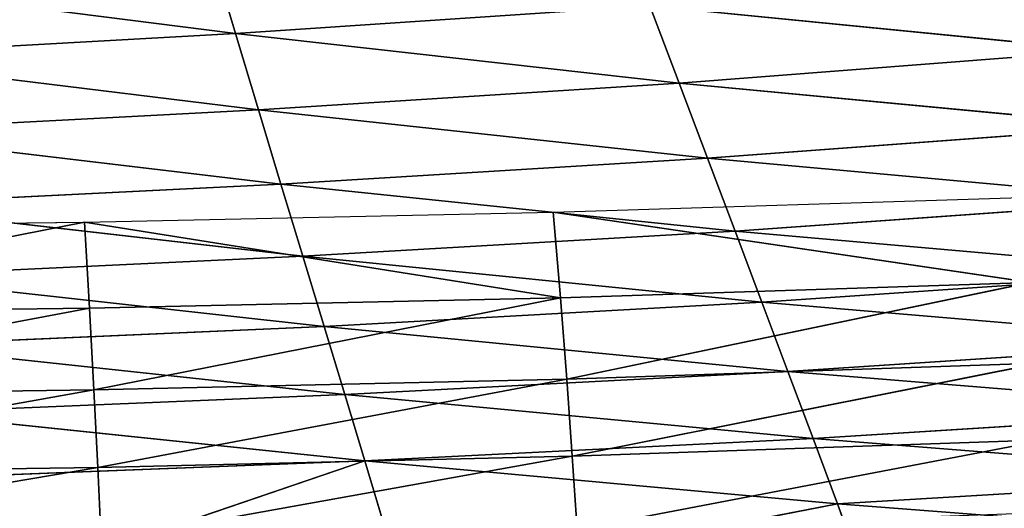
# Model space of a CAD drawing. Extents: x 0 to 605, y 0 to 400.
# Tile 705 of 1056: x 339 to 365, y 15 to 29. Entities that reach past the tile are written whole.
import ezdxf

# ---------------------------------------------------------------- set-up
doc = ezdxf.new("R2010")
doc.units = 0
doc.header["$LTSCALE"] = 25.4
doc.layers.get('0').update_dxf_attribs({"linetype": 'CONTINUOUS'})

# ---------------------------------------------------------------- blocks, each defined once
blk = doc.blocks.new('ATLANTA610_-_S_STL')
at = {"color": 0}
for p, q in [((337.036, 98.829, 386.958), (348.209, 91.839, 383.159)), ((337.036, 98.829, 386.958), (348.209, 91.839, 383.159)), ((348.209, 91.839, 383.159), (349.228, 98.554, 386.552)), ((348.209, 91.839, 383.159), (349.228, 98.554, 386.552)), ((349.228, 98.554, 386.552), (360.845, 94.842, 384.309)), ((349.228, 98.554, 386.552), (360.845, 94.842, 384.309)), ((361.474, 98.276, 386.008), (360.845, 94.842, 384.309)), ((361.474, 98.276, 386.008), (360.845, 94.842, 384.309)), ((373.8, 97.997, 385.301), (360.845, 94.842, 384.309)), ((373.8, 97.997, 385.301), (360.845, 94.842, 384.309)), ((360.845, 94.842, 384.309), (348.209, 91.839, 383.159)), ((360.845, 94.842, 384.309), (348.209, 91.839, 383.159)), ((360.845, 94.842, 384.309), (360.194, 91.489, 382.564)), ((360.845, 94.842, 384.309), (360.194, 91.489, 382.564)), ((360.845, 94.842, 384.309), (373.044, 94.525, 383.578)), ((360.845, 94.842, 384.309), (373.044, 94.525, 383.578)), ((373.044, 94.525, 383.578), (360.194, 91.489, 382.564)), ((373.044, 94.525, 383.578), (360.194, 91.489, 382.564)), ((336.279, 92.185, 383.618), (348.209, 91.839, 383.159)), ((336.279, 92.185, 383.618), (348.209, 91.839, 383.159)), ((348.209, 91.839, 383.159), (335.882, 88.979, 381.873)), ((348.209, 91.839, 383.159), (335.882, 88.979, 381.873)), ((348.209, 91.839, 383.159), (347.674, 88.602, 381.389)), ((348.209, 91.839, 383.159), (347.674, 88.602, 381.389)), ((348.209, 91.839, 383.159), (360.194, 91.489, 382.564)), ((348.209, 91.839, 383.159), (360.194, 91.489, 382.564)), ((360.194, 91.489, 382.564), (347.674, 88.602, 381.389)), ((360.194, 91.489, 382.564), (347.674, 88.602, 381.389)), ((360.194, 91.489, 382.564), (359.521, 88.222, 380.768)), ((360.194, 91.489, 382.564), (359.521, 88.222, 380.768)), ((360.194, 91.489, 382.564), (372.26, 91.138, 381.807)), ((360.194, 91.489, 382.564), (372.26, 91.138, 381.807)), ((359.521, 88.222, 380.768), (372.26, 91.138, 381.807)), ((359.521, 88.222, 380.768), (372.26, 91.138, 381.807)), ((335.882, 88.979, 381.873), (347.674, 88.602, 381.389)), ((335.882, 88.979, 381.873), (347.674, 88.602, 381.389)), ((347.674, 88.602, 381.389), (335.474, 85.854, 380.078)), ((347.674, 88.602, 381.389), (335.474, 85.854, 380.078)), ((347.674, 88.602, 381.389), (347.122, 85.45, 379.567)), ((347.674, 88.602, 381.389), (347.122, 85.45, 379.567)), ((347.674, 88.602, 381.389), (359.521, 88.222, 380.768)), ((347.674, 88.602, 381.389), (359.521, 88.222, 380.768)), ((347.122, 85.45, 379.567), (359.521, 88.222, 380.768)), ((347.122, 85.45, 379.567), (359.521, 88.222, 380.768)), ((359.521, 88.222, 380.768), (358.825, 85.042, 378.922)), ((359.521, 88.222, 380.768), (358.825, 85.042, 378.922)), ((359.521, 88.222, 380.768), (371.447, 87.839, 379.988)), ((359.521, 88.222, 380.768), (371.447, 87.839, 379.988)), ((371.447, 87.839, 379.988), (358.825, 85.042, 378.922)), ((371.447, 87.839, 379.988), (358.825, 85.042, 378.922)), ((335.474, 85.854, 380.078), (347.122, 85.45, 379.567)), ((335.474, 85.854, 380.078), (347.122, 85.45, 379.567)), ((335.054, 82.813, 378.229), (347.122, 85.45, 379.567)), ((335.054, 82.813, 378.229), (347.122, 85.45, 379.567)), ((347.122, 85.45, 379.567), (346.554, 82.385, 377.693)), ((347.122, 85.45, 379.567), (346.554, 82.385, 377.693)), ((358.825, 85.042, 378.922), (347.122, 85.45, 379.567)), ((358.825, 85.042, 378.922), (347.122, 85.45, 379.567)), ((358.825, 85.042, 378.922), (346.554, 82.385, 377.693)), ((358.825, 85.042, 378.922), (346.554, 82.385, 377.693)), ((358.825, 85.042, 378.922), (358.107, 81.952, 377.023)), ((358.825, 85.042, 378.922), (358.107, 81.952, 377.023)), ((370.606, 84.631, 378.118), (358.825, 85.042, 378.922)), ((370.606, 84.631, 378.118), (358.825, 85.042, 378.922)), ((370.606, 84.631, 378.118), (358.107, 81.952, 377.023)), ((370.606, 84.631, 378.118), (358.107, 81.952, 377.023)), ((335.054, 82.813, 378.229), (346.554, 82.385, 377.693)), ((335.054, 82.813, 378.229), (346.554, 82.385, 377.693)), ((346.554, 82.385, 377.693), (334.622, 79.856, 376.327)), ((346.554, 82.385, 377.693), (334.622, 79.856, 376.327)), ((346.554, 82.385, 377.693), (345.969, 79.408, 375.766)), ((346.554, 82.385, 377.693), (345.969, 79.408, 375.766)), ((346.554, 82.385, 377.693), (358.107, 81.952, 377.023)), ((346.554, 82.385, 377.693), (358.107, 81.952, 377.023)), ((358.107, 81.952, 377.023), (345.969, 79.408, 375.766)), ((358.107, 81.952, 377.023), (345.969, 79.408, 375.766)), ((358.107, 81.952, 377.023), (357.369, 78.956, 375.072)), ((358.107, 81.952, 377.023), (357.369, 78.956, 375.072)), ((358.107, 81.952, 377.023), (369.739, 81.518, 376.197)), ((358.107, 81.952, 377.023), (369.739, 81.518, 376.197)), ((369.739, 81.518, 376.197), (357.369, 78.956, 375.072)), ((369.739, 81.518, 376.197), (357.369, 78.956, 375.072)), ((345.969, 79.408, 375.766), (334.622, 79.856, 376.327)), ((345.969, 79.408, 375.766), (334.622, 79.856, 376.327)), ((345.969, 79.408, 375.766), (334.18, 76.987, 374.369)), ((345.969, 79.408, 375.766), (334.18, 76.987, 374.369)), ((345.969, 79.408, 375.766), (345.37, 76.523, 373.783)), ((345.969, 79.408, 375.766), (345.37, 76.523, 373.783)), ((357.369, 78.956, 375.072), (345.969, 79.408, 375.766)), ((357.369, 78.956, 375.072), (345.969, 79.408, 375.766)), ((357.369, 78.956, 375.072), (345.37, 76.523, 373.783)), ((357.369, 78.956, 375.072), (345.37, 76.523, 373.783)), ((357.369, 78.956, 375.072), (356.611, 76.054, 373.065)), ((357.369, 78.956, 375.072), (356.611, 76.054, 373.065)), ((368.845, 78.501, 374.223), (357.369, 78.956, 375.072)), ((368.845, 78.501, 374.223), (357.369, 78.956, 375.072)), ((368.845, 78.501, 374.223), (356.611, 76.054, 373.065)), ((368.845, 78.501, 374.223), (356.611, 76.054, 373.065)), ((334.18, 76.987, 374.369), (345.37, 76.523, 373.783)), ((334.18, 76.987, 374.369), (345.37, 76.523, 373.783)), ((345.37, 76.523, 373.783), (333.728, 74.208, 372.355)), ((345.37, 76.523, 373.783), (333.728, 74.208, 372.355)), ((345.37, 76.523, 373.783), (344.755, 73.73, 371.744)), ((345.37, 76.523, 373.783), (344.755, 73.73, 371.744)), ((345.37, 76.523, 373.783), (356.611, 76.054, 373.065)), ((345.37, 76.523, 373.783), (356.611, 76.054, 373.065)), ((356.611, 76.054, 373.065), (344.755, 73.73, 371.744)), ((356.611, 76.054, 373.065), (344.755, 73.73, 371.744)), ((356.611, 76.054, 373.065), (355.833, 73.249, 371.003)), ((356.611, 76.054, 373.065), (355.833, 73.249, 371.003)), ((356.611, 76.054, 373.065), (367.926, 75.583, 372.195)), ((356.611, 76.054, 373.065), (367.926, 75.583, 372.195)), ((367.926, 75.583, 372.195), (355.833, 73.249, 371.003)), ((367.926, 75.583, 372.195), (355.833, 73.249, 371.003)), ((344.755, 73.73, 371.744), (333.728, 74.208, 372.355)), ((344.755, 73.73, 371.744), (333.728, 74.208, 372.355)), ((333.266, 71.519, 370.283), (344.755, 73.73, 371.744)), ((333.266, 71.519, 370.283), (344.755, 73.73, 371.744)), ((344.127, 71.033, 369.648), (344.755, 73.73, 371.744)), ((344.127, 71.033, 369.648), (344.755, 73.73, 371.744)), ((355.833, 73.249, 371.003), (344.755, 73.73, 371.744)), ((355.833, 73.249, 371.003), (344.755, 73.73, 371.744)), ((341.167, 28.949, 385.29), (341.076, 21.669, 383.332)), ((341.167, 28.949, 385.29), (341.076, 21.669, 383.332)), ((353.885, 28.925, 384.987), (353.756, 21.649, 383.036)), ((353.885, 28.925, 384.987), (353.756, 21.649, 383.036)), ((328.361, 21.691, 383.513), (341.076, 21.669, 383.332)), ((328.361, 21.691, 383.513), (341.076, 21.669, 383.332)), ((341.076, 21.669, 383.332), (340.971, 14.427, 381.261)), ((341.076, 21.669, 383.332), (340.971, 14.427, 381.261)), ((341.076, 21.669, 383.332), (353.756, 21.649, 383.036)), ((341.076, 21.669, 383.332), (353.756, 21.649, 383.036)), ((353.756, 21.649, 383.036), (353.607, 14.412, 380.975)), ((353.756, 21.649, 383.036), (353.607, 14.412, 380.975)), ((353.756, 21.649, 383.036), (366.435, 21.629, 382.6)), ((353.756, 21.649, 383.036), (366.435, 21.629, 382.6)), ((353.756, 21.649, 383.036), (366.237, 14.397, 380.55)), ((353.756, 21.649, 383.036), (366.237, 14.397, 380.55)), ((328.295, 14.443, 381.435), (340.971, 14.427, 381.261)), ((328.295, 14.443, 381.435), (340.971, 14.427, 381.261)), ((340.85, 7.225, 379.077), (340.971, 14.427, 381.261)), ((340.85, 7.225, 379.077), (340.971, 14.427, 381.261)), ((340.971, 14.427, 381.261), (353.607, 14.412, 380.975)), ((340.971, 14.427, 381.261), (353.607, 14.412, 380.975)), ((353.438, 7.217, 378.802), (353.607, 14.412, 380.975)), ((353.438, 7.217, 378.802), (353.607, 14.412, 380.975)), ((353.607, 14.412, 380.975), (366.237, 14.397, 380.55)), ((366.014, 7.209, 378.391), (353.607, 14.412, 380.975)), ((366.014, 7.209, 378.391), (353.607, 14.412, 380.975)), ((353.607, 14.412, 380.975), (366.237, 14.397, 380.55)), ((328.219, 7.234, 379.242), (340.85, 7.225, 379.077)), ((328.219, 7.234, 379.242), (340.85, 7.225, 379.077)), ((340.85, 7.225, 379.077), (340.716, 0.066, 376.781)), ((340.85, 7.225, 379.077), (340.716, 0.066, 376.781)), ((353.438, 7.217, 378.802), (340.716, 0.066, 376.781)), ((353.438, 7.217, 378.802), (340.716, 0.066, 376.781)), ((340.85, 7.225, 379.077), (353.438, 7.217, 378.802)), ((340.85, 7.225, 379.077), (353.438, 7.217, 378.802)), ((353.438, 7.217, 378.802), (353.249, 0.066, 376.519)), ((353.438, 7.217, 378.802), (353.249, 0.066, 376.519)), ((366.014, 7.209, 378.391), (353.249, 0.066, 376.519)), ((366.014, 7.209, 378.391), (353.249, 0.066, 376.519)), ((353.438, 7.217, 378.802), (366.014, 7.209, 378.391)), ((353.438, 7.217, 378.802), (366.014, 7.209, 378.391)), ((328.134, 0.066, 376.935), (340.716, 0.066, 376.781)), ((340.716, 0.066, 376.781), (353.249, 0.066, 376.519)), ((353.249, 0.066, 376.519), (365.767, 0.066, 376.125))]:
    blk.add_line(p, q, dxfattribs=at)
mesh = blk.add_polyface(dxfattribs=at)
corners = [(348.209, 91.839, 383.159), (336.279, 92.185, 383.618), (337.036, 98.829, 386.958)]
mesh.append_faces([[corners[k] for k in face] for face in [(0, 1, 2)]], dxfattribs={"color": 0})
mesh = blk.add_polyface(dxfattribs=at)
corners = [(349.228, 98.554, 386.552), (348.209, 91.839, 383.159), (337.036, 98.829, 386.958)]
mesh.append_faces([[corners[k] for k in face] for face in [(0, 1, 2)]], dxfattribs={"color": 0})
mesh = blk.add_polyface(dxfattribs=at)
corners = [(360.845, 94.842, 384.309), (348.209, 91.839, 383.159), (349.228, 98.554, 386.552)]
mesh.append_faces([[corners[k] for k in face] for face in [(0, 1, 2)]], dxfattribs={"color": 0})
mesh = blk.add_polyface(dxfattribs=at)
corners = [(361.474, 98.276, 386.008), (360.845, 94.842, 384.309), (349.228, 98.554, 386.552)]
mesh.append_faces([[corners[k] for k in face] for face in [(0, 1, 2)]], dxfattribs={"color": 0})
mesh = blk.add_polyface(dxfattribs=at)
corners = [(373.8, 97.997, 385.301), (360.845, 94.842, 384.309), (361.474, 98.276, 386.008)]
mesh.append_faces([[corners[k] for k in face] for face in [(0, 1, 2)]], dxfattribs={"color": 0})
mesh = blk.add_polyface(dxfattribs=at)
corners = [(373.8, 97.997, 385.301), (373.044, 94.525, 383.578), (360.845, 94.842, 384.309)]
mesh.append_faces([[corners[k] for k in face] for face in [(0, 1, 2)]], dxfattribs={"color": 0})
mesh = blk.add_polyface(dxfattribs=at)
corners = [(360.845, 94.842, 384.309), (360.194, 91.489, 382.564), (348.209, 91.839, 383.159)]
mesh.append_faces([[corners[k] for k in face] for face in [(0, 1, 2)]], dxfattribs={"color": 0})
mesh = blk.add_polyface(dxfattribs=at)
corners = [(373.044, 94.525, 383.578), (360.194, 91.489, 382.564), (360.845, 94.842, 384.309)]
mesh.append_faces([[corners[k] for k in face] for face in [(0, 1, 2)]], dxfattribs={"color": 0})
mesh = blk.add_polyface(dxfattribs=at)
corners = [(373.044, 94.525, 383.578), (372.26, 91.138, 381.807), (360.194, 91.489, 382.564)]
mesh.append_faces([[corners[k] for k in face] for face in [(0, 1, 2)]], dxfattribs={"color": 0})
mesh = blk.add_polyface(dxfattribs=at)
corners = [(348.209, 91.839, 383.159), (335.882, 88.979, 381.873), (336.279, 92.185, 383.618)]
mesh.append_faces([[corners[k] for k in face] for face in [(0, 1, 2)]], dxfattribs={"color": 0})
mesh = blk.add_polyface(dxfattribs=at)
corners = [(348.209, 91.839, 383.159), (347.674, 88.602, 381.389), (335.882, 88.979, 381.873)]
mesh.append_faces([[corners[k] for k in face] for face in [(0, 1, 2)]], dxfattribs={"color": 0})
mesh = blk.add_polyface(dxfattribs=at)
corners = [(360.194, 91.489, 382.564), (347.674, 88.602, 381.389), (348.209, 91.839, 383.159)]
mesh.append_faces([[corners[k] for k in face] for face in [(0, 1, 2)]], dxfattribs={"color": 0})
mesh = blk.add_polyface(dxfattribs=at)
corners = [(360.194, 91.489, 382.564), (359.521, 88.222, 380.768), (347.674, 88.602, 381.389)]
mesh.append_faces([[corners[k] for k in face] for face in [(0, 1, 2)]], dxfattribs={"color": 0})
mesh = blk.add_polyface(dxfattribs=at)
corners = [(372.26, 91.138, 381.807), (359.521, 88.222, 380.768), (360.194, 91.489, 382.564)]
mesh.append_faces([[corners[k] for k in face] for face in [(0, 1, 2)]], dxfattribs={"color": 0})
mesh = blk.add_polyface(dxfattribs=at)
corners = [(372.26, 91.138, 381.807), (371.447, 87.839, 379.988), (359.521, 88.222, 380.768)]
mesh.append_faces([[corners[k] for k in face] for face in [(0, 1, 2)]], dxfattribs={"color": 0})
mesh = blk.add_polyface(dxfattribs=at)
corners = [(347.674, 88.602, 381.389), (335.474, 85.854, 380.078), (335.882, 88.979, 381.873)]
mesh.append_faces([[corners[k] for k in face] for face in [(0, 1, 2)]], dxfattribs={"color": 0})
mesh = blk.add_polyface(dxfattribs=at)
corners = [(347.674, 88.602, 381.389), (347.122, 85.45, 379.567), (335.474, 85.854, 380.078)]
mesh.append_faces([[corners[k] for k in face] for face in [(0, 1, 2)]], dxfattribs={"color": 0})
mesh = blk.add_polyface(dxfattribs=at)
corners = [(359.521, 88.222, 380.768), (347.122, 85.45, 379.567), (347.674, 88.602, 381.389)]
mesh.append_faces([[corners[k] for k in face] for face in [(0, 1, 2)]], dxfattribs={"color": 0})
mesh = blk.add_polyface(dxfattribs=at)
corners = [(359.521, 88.222, 380.768), (358.825, 85.042, 378.922), (347.122, 85.45, 379.567)]
mesh.append_faces([[corners[k] for k in face] for face in [(0, 1, 2)]], dxfattribs={"color": 0})
mesh = blk.add_polyface(dxfattribs=at)
corners = [(371.447, 87.839, 379.988), (358.825, 85.042, 378.922), (359.521, 88.222, 380.768)]
mesh.append_faces([[corners[k] for k in face] for face in [(0, 1, 2)]], dxfattribs={"color": 0})
mesh = blk.add_polyface(dxfattribs=at)
corners = [(371.447, 87.839, 379.988), (370.606, 84.631, 378.118), (358.825, 85.042, 378.922)]
mesh.append_faces([[corners[k] for k in face] for face in [(0, 1, 2)]], dxfattribs={"color": 0})
mesh = blk.add_polyface(dxfattribs=at)
corners = [(347.122, 85.45, 379.567), (335.054, 82.813, 378.229), (335.474, 85.854, 380.078)]
mesh.append_faces([[corners[k] for k in face] for face in [(0, 1, 2)]], dxfattribs={"color": 0})
mesh = blk.add_polyface(dxfattribs=at)
corners = [(347.122, 85.45, 379.567), (346.554, 82.385, 377.693), (335.054, 82.813, 378.229)]
mesh.append_faces([[corners[k] for k in face] for face in [(0, 1, 2)]], dxfattribs={"color": 0})
mesh = blk.add_polyface(dxfattribs=at)
corners = [(358.825, 85.042, 378.922), (346.554, 82.385, 377.693), (347.122, 85.45, 379.567)]
mesh.append_faces([[corners[k] for k in face] for face in [(0, 1, 2)]], dxfattribs={"color": 0})
mesh = blk.add_polyface(dxfattribs=at)
corners = [(358.825, 85.042, 378.922), (358.107, 81.952, 377.023), (346.554, 82.385, 377.693)]
mesh.append_faces([[corners[k] for k in face] for face in [(0, 1, 2)]], dxfattribs={"color": 0})
mesh = blk.add_polyface(dxfattribs=at)
corners = [(370.606, 84.631, 378.118), (358.107, 81.952, 377.023), (358.825, 85.042, 378.922)]
mesh.append_faces([[corners[k] for k in face] for face in [(0, 1, 2)]], dxfattribs={"color": 0})
mesh = blk.add_polyface(dxfattribs=at)
corners = [(370.606, 84.631, 378.118), (369.739, 81.518, 376.197), (358.107, 81.952, 377.023)]
mesh.append_faces([[corners[k] for k in face] for face in [(0, 1, 2)]], dxfattribs={"color": 0})
mesh = blk.add_polyface(dxfattribs=at)
corners = [(346.554, 82.385, 377.693), (334.622, 79.856, 376.327), (335.054, 82.813, 378.229)]
mesh.append_faces([[corners[k] for k in face] for face in [(0, 1, 2)]], dxfattribs={"color": 0})
mesh = blk.add_polyface(dxfattribs=at)
corners = [(346.554, 82.385, 377.693), (345.969, 79.408, 375.766), (334.622, 79.856, 376.327)]
mesh.append_faces([[corners[k] for k in face] for face in [(0, 1, 2)]], dxfattribs={"color": 0})
mesh = blk.add_polyface(dxfattribs=at)
corners = [(358.107, 81.952, 377.023), (345.969, 79.408, 375.766), (346.554, 82.385, 377.693)]
mesh.append_faces([[corners[k] for k in face] for face in [(0, 1, 2)]], dxfattribs={"color": 0})
mesh = blk.add_polyface(dxfattribs=at)
corners = [(358.107, 81.952, 377.023), (357.369, 78.956, 375.072), (345.969, 79.408, 375.766)]
mesh.append_faces([[corners[k] for k in face] for face in [(0, 1, 2)]], dxfattribs={"color": 0})
mesh = blk.add_polyface(dxfattribs=at)
corners = [(369.739, 81.518, 376.197), (357.369, 78.956, 375.072), (358.107, 81.952, 377.023)]
mesh.append_faces([[corners[k] for k in face] for face in [(0, 1, 2)]], dxfattribs={"color": 0})
mesh = blk.add_polyface(dxfattribs=at)
corners = [(369.739, 81.518, 376.197), (368.845, 78.501, 374.223), (357.369, 78.956, 375.072)]
mesh.append_faces([[corners[k] for k in face] for face in [(0, 1, 2)]], dxfattribs={"color": 0})
mesh = blk.add_polyface(dxfattribs=at)
corners = [(345.969, 79.408, 375.766), (334.18, 76.987, 374.369), (334.622, 79.856, 376.327)]
mesh.append_faces([[corners[k] for k in face] for face in [(0, 1, 2)]], dxfattribs={"color": 0})
mesh = blk.add_polyface(dxfattribs=at)
corners = [(345.969, 79.408, 375.766), (345.37, 76.523, 373.783), (334.18, 76.987, 374.369)]
mesh.append_faces([[corners[k] for k in face] for face in [(0, 1, 2)]], dxfattribs={"color": 0})
mesh = blk.add_polyface(dxfattribs=at)
corners = [(357.369, 78.956, 375.072), (345.37, 76.523, 373.783), (345.969, 79.408, 375.766)]
mesh.append_faces([[corners[k] for k in face] for face in [(0, 1, 2)]], dxfattribs={"color": 0})
mesh = blk.add_polyface(dxfattribs=at)
corners = [(357.369, 78.956, 375.072), (356.611, 76.054, 373.065), (345.37, 76.523, 373.783)]
mesh.append_faces([[corners[k] for k in face] for face in [(0, 1, 2)]], dxfattribs={"color": 0})
mesh = blk.add_polyface(dxfattribs=at)
corners = [(368.845, 78.501, 374.223), (356.611, 76.054, 373.065), (357.369, 78.956, 375.072)]
mesh.append_faces([[corners[k] for k in face] for face in [(0, 1, 2)]], dxfattribs={"color": 0})
mesh = blk.add_polyface(dxfattribs=at)
corners = [(368.845, 78.501, 374.223), (367.926, 75.583, 372.195), (356.611, 76.054, 373.065)]
mesh.append_faces([[corners[k] for k in face] for face in [(0, 1, 2)]], dxfattribs={"color": 0})
mesh = blk.add_polyface(dxfattribs=at)
corners = [(345.37, 76.523, 373.783), (333.728, 74.208, 372.355), (334.18, 76.987, 374.369)]
mesh.append_faces([[corners[k] for k in face] for face in [(0, 1, 2)]], dxfattribs={"color": 0})
mesh = blk.add_polyface(dxfattribs=at)
corners = [(345.37, 76.523, 373.783), (344.755, 73.73, 371.744), (333.728, 74.208, 372.355)]
mesh.append_faces([[corners[k] for k in face] for face in [(0, 1, 2)]], dxfattribs={"color": 0})
mesh = blk.add_polyface(dxfattribs=at)
corners = [(356.611, 76.054, 373.065), (344.755, 73.73, 371.744), (345.37, 76.523, 373.783)]
mesh.append_faces([[corners[k] for k in face] for face in [(0, 1, 2)]], dxfattribs={"color": 0})
mesh = blk.add_polyface(dxfattribs=at)
corners = [(356.611, 76.054, 373.065), (355.833, 73.249, 371.003), (344.755, 73.73, 371.744)]
mesh.append_faces([[corners[k] for k in face] for face in [(0, 1, 2)]], dxfattribs={"color": 0})
mesh = blk.add_polyface(dxfattribs=at)
corners = [(367.926, 75.583, 372.195), (355.833, 73.249, 371.003), (356.611, 76.054, 373.065)]
mesh.append_faces([[corners[k] for k in face] for face in [(0, 1, 2)]], dxfattribs={"color": 0})
mesh = blk.add_polyface(dxfattribs=at)
corners = [(367.926, 75.583, 372.195), (366.984, 72.766, 370.112), (355.833, 73.249, 371.003)]
mesh.append_faces([[corners[k] for k in face] for face in [(0, 1, 2)]], dxfattribs={"color": 0})
mesh = blk.add_polyface(dxfattribs=at)
corners = [(344.755, 73.73, 371.744), (333.266, 71.519, 370.283), (333.728, 74.208, 372.355)]
mesh.append_faces([[corners[k] for k in face] for face in [(0, 1, 2)]], dxfattribs={"color": 0})
mesh = blk.add_polyface(dxfattribs=at)
corners = [(344.755, 73.73, 371.744), (344.127, 71.033, 369.648), (333.266, 71.519, 370.283)]
mesh.append_faces([[corners[k] for k in face] for face in [(0, 1, 2)]], dxfattribs={"color": 0})
mesh = blk.add_polyface(dxfattribs=at)
corners = [(355.833, 73.249, 371.003), (344.127, 71.033, 369.648), (344.755, 73.73, 371.744)]
mesh.append_faces([[corners[k] for k in face] for face in [(0, 1, 2)]], dxfattribs={"color": 0})
mesh = blk.add_polyface(dxfattribs=at)
corners = [(341.076, 21.669, 383.332), (328.418, 28.974, 385.476), (328.361, 21.691, 383.513), (341.167, 28.949, 385.29)]
mesh.append_faces([[corners[k] for k in face] for face in [(0, 1, 2), (1, 0, 3)]], dxfattribs={"vtx0": -1, "color": 0})
mesh = blk.add_polyface(dxfattribs=at)
corners = [(353.756, 21.649, 383.036), (341.167, 28.949, 385.29), (341.076, 21.669, 383.332), (353.885, 28.925, 384.987)]
mesh.append_faces([[corners[k] for k in face] for face in [(0, 1, 2), (1, 0, 3)]], dxfattribs={"vtx0": -1, "color": 0})
mesh = blk.add_polyface(dxfattribs=at)
corners = [(366.435, 21.629, 382.6), (353.885, 28.925, 384.987), (353.756, 21.649, 383.036), (366.607, 28.903, 384.54)]
mesh.append_faces([[corners[k] for k in face] for face in [(0, 1, 2), (1, 0, 3)]], dxfattribs={"vtx0": -1, "color": 0})
mesh = blk.add_polyface(dxfattribs=at)
corners = [(340.971, 14.427, 381.261), (328.361, 21.691, 383.513), (328.295, 14.443, 381.435), (341.076, 21.669, 383.332)]
mesh.append_faces([[corners[k] for k in face] for face in [(0, 1, 2), (1, 0, 3)]], dxfattribs={"vtx0": -1, "color": 0})
mesh = blk.add_polyface(dxfattribs=at)
corners = [(353.607, 14.412, 380.975), (341.076, 21.669, 383.332), (340.971, 14.427, 381.261), (353.756, 21.649, 383.036)]
mesh.append_faces([[corners[k] for k in face] for face in [(0, 1, 2), (1, 0, 3)]], dxfattribs={"vtx0": -1, "color": 0})
mesh = blk.add_polyface(dxfattribs=at)
corners = [(366.237, 14.397, 380.55), (353.756, 21.649, 383.036), (353.607, 14.412, 380.975)]
mesh.append_faces([[corners[k] for k in face] for face in [(0, 1, 2)]], dxfattribs={"color": 0})
mesh = blk.add_polyface(dxfattribs=at)
corners = [(366.435, 21.629, 382.6), (353.756, 21.649, 383.036), (366.237, 14.397, 380.55)]
mesh.append_faces([[corners[k] for k in face] for face in [(0, 1, 2)]], dxfattribs={"color": 0})
mesh = blk.add_polyface(dxfattribs=at)
corners = [(340.85, 7.225, 379.077), (328.295, 14.443, 381.435), (328.219, 7.234, 379.242), (340.971, 14.427, 381.261)]
mesh.append_faces([[corners[k] for k in face] for face in [(0, 1, 2), (1, 0, 3)]], dxfattribs={"vtx0": -1, "color": 0})
mesh = blk.add_polyface(dxfattribs=at)
corners = [(353.438, 7.217, 378.802), (340.971, 14.427, 381.261), (340.85, 7.225, 379.077), (353.607, 14.412, 380.975)]
mesh.append_faces([[corners[k] for k in face] for face in [(0, 1, 2), (1, 0, 3)]], dxfattribs={"vtx0": -1, "color": 0})
mesh = blk.add_polyface(dxfattribs=at)
corners = [(366.014, 7.209, 378.391), (353.607, 14.412, 380.975), (353.438, 7.217, 378.802)]
mesh.append_faces([[corners[k] for k in face] for face in [(0, 1, 2)]], dxfattribs={"color": 0})
mesh = blk.add_polyface(dxfattribs=at)
corners = [(366.237, 14.397, 380.55), (353.607, 14.412, 380.975), (366.014, 7.209, 378.391)]
mesh.append_faces([[corners[k] for k in face] for face in [(0, 1, 2)]], dxfattribs={"color": 0})
mesh = blk.add_polyface(dxfattribs=at)
corners = [(340.716, 0.066, 376.781), (328.219, 7.234, 379.242), (328.134, 0.066, 376.935), (340.85, 7.225, 379.077)]
mesh.append_faces([[corners[k] for k in face] for face in [(0, 1, 2), (1, 0, 3)]], dxfattribs={"vtx0": -1, "color": 0})
mesh = blk.add_polyface(dxfattribs=at)
corners = [(353.438, 7.217, 378.802), (340.85, 7.225, 379.077), (340.716, 0.066, 376.781)]
mesh.append_faces([[corners[k] for k in face] for face in [(0, 1, 2)]], dxfattribs={"color": 0})
mesh = blk.add_polyface(dxfattribs=at)
corners = [(353.438, 7.217, 378.802), (340.716, 0.066, 376.781), (353.249, 0.066, 376.519)]
mesh.append_faces([[corners[k] for k in face] for face in [(0, 1, 2)]], dxfattribs={"color": 0})
mesh = blk.add_polyface(dxfattribs=at)
corners = [(366.014, 7.209, 378.391), (353.438, 7.217, 378.802), (353.249, 0.066, 376.519)]
mesh.append_faces([[corners[k] for k in face] for face in [(0, 1, 2)]], dxfattribs={"color": 0})
mesh = blk.add_polyface(dxfattribs=at)
corners = [(366.014, 7.209, 378.391), (353.249, 0.066, 376.519), (365.767, 0.066, 376.125)]
mesh.append_faces([[corners[k] for k in face] for face in [(0, 1, 2)]], dxfattribs={"color": 0})

msp = doc.modelspace()

# ---------------------------------------------------------------- block references
at = {"color": 254, "extrusion": (0, -1, 5.55112e-17)}
msp.add_blockref('ATLANTA610_-_S_STL', (-0.269, -0.066, -399.883), dxfattribs=at)

doc.saveas('drawing.dxf')
